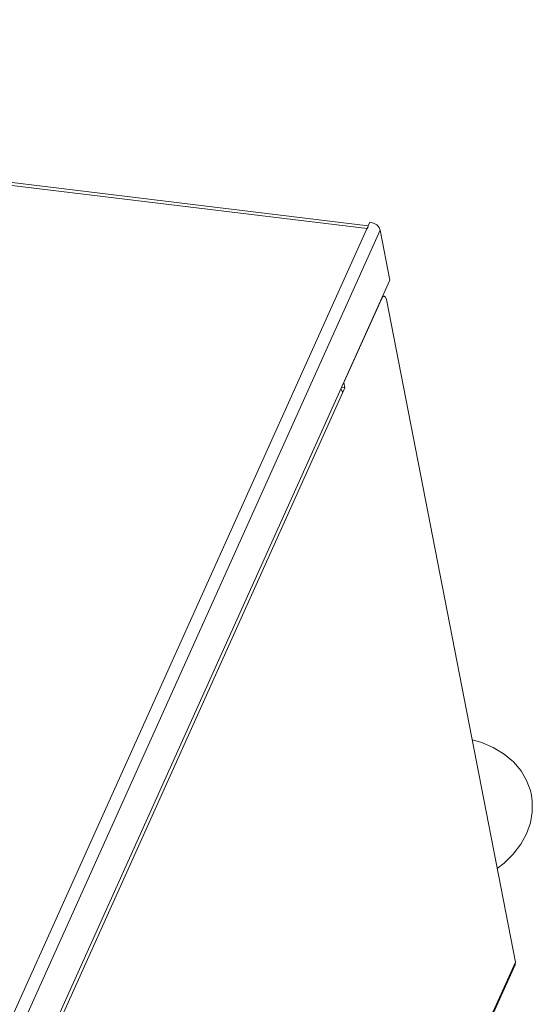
# Model space of a CAD drawing. Header units: millimetres. Extents: x -473 to 23648, y -382 to 1866.
# Tile 406 of 434: x 20856 to 20947, y 1544 to 1719. Entities that reach past the tile are written whole.
import ezdxf

# ---------------------------------------------------------------- set-up
doc = ezdxf.new("R2010")
doc.units = ezdxf.units.MM
doc.header["$LTSCALE"] = 80
doc.layers.get('0').update_dxf_attribs({"linetype": 'CONTINUOUS'})

msp = doc.modelspace()

# ---------------------------------------------------------------- linework, layer by layer
at = {"linetype": 'Continuous', "lineweight": 0}
for p, q in [((20615.386, 1719.298), (20917.831, 1682.561)), ((20917.612, 1682.075), (20614.942, 1718.839)), ((20727.625, 1260.695), (20918.134, 1683.233)), ((20917.83, 1682.424), (20917.612, 1682.075)), ((20918.764, 1683.065), (20918.134, 1683.233)), ((20919.335, 1682.736), (20918.764, 1683.065)), ((20729.465, 1259.272), (20919.973, 1681.81)), ((20919.973, 1681.81), (20921.706, 1672.919)), ((20921.706, 1672.919), (20731.197, 1250.382)), ((20920.692, 1670.051), (20920.426, 1669.923)), ((20920.427, 1670.084), (20920.692, 1670.051)), ((20913.471, 1654.655), (20920.17, 1669.512)), ((20920.426, 1669.923), (20920.17, 1669.512)), ((20921.066, 1669.429), (20944.069, 1551.392)), ((20913.471, 1654.655), (20913.654, 1653.715)), ((20739.615, 1267.706), (20913.654, 1653.715)), ((20912.933, 1653.462), (20913.03, 1653.387)), ((20913.03, 1653.387), (20913.285, 1652.897)), ((20913.654, 1653.715), (20913.079, 1653.785)), ((20944.069, 1551.392), (20755.404, 1132.944)), ((20755.551, 1132.877), (20944.019, 1550.888))]:
    msp.add_line(p, q, dxfattribs=at)
for points in [[(20919.973, 1681.81), (20919.76, 1682.295), (20919.335, 1682.736)], [(20921.066, 1669.429), (20920.911, 1669.879), (20920.692, 1670.051)], [(20946.933, 1581.167), (20946.747, 1581.962), (20946.074, 1583.769), (20945.08, 1585.462), (20943.731, 1587.054), (20942.058, 1588.465), (20940.127, 1589.634), (20937.899, 1590.571), (20936.353, 1590.986)], [(20946.066, 1574.257), (20946.751, 1576.183), (20947.092, 1578.132), (20947.088, 1580.075), (20946.933, 1581.167)], [(20940.814, 1568.093), (20942.074, 1569.045), (20943.701, 1570.647), (20945.039, 1572.392), (20946.066, 1574.257)], [(20944.069, 1551.392), (20944.039, 1550.937), (20944.019, 1550.889)]]:
    msp.add_lwpolyline(points, dxfattribs=at)

doc.saveas('drawing.dxf')
